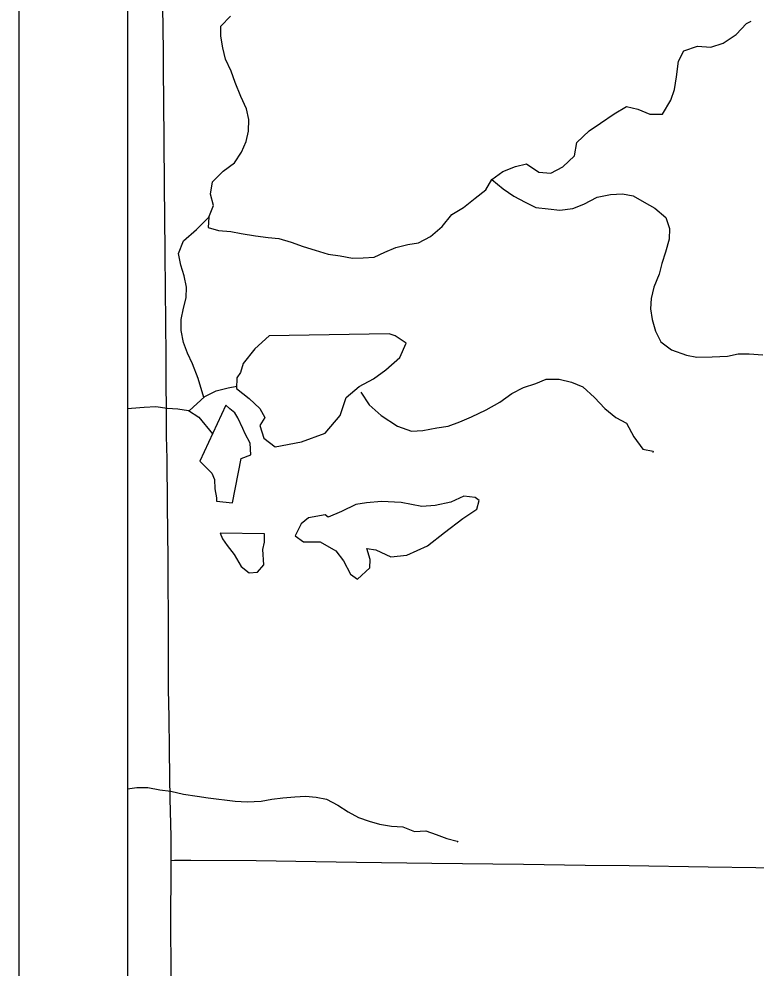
# Model space of a CAD drawing. Extents: x 0 to 34, y 0 to 22.
# Drawn here: x 2 to 2.68, y 18.065 to 18.941 of the extents above; entities that cross this region are included whole.
import ezdxf

# ---------------------------------------------------------------- set-up
doc = ezdxf.new("R2010")
doc.units = 0
for name, color, linetype in [('GM_X_City_Street', 7, 'Continuous'), ('GM_X_Corporation', 7, 'Continuous'), ('GM_X_Minor_Lake', 7, 'Continuous'), ('GM_X_Minor_River', 7, 'Continuous'), ('SH_Data', 7, 'Continuous')]:
    doc.layers.add(name, color=color, linetype=linetype)

msp = doc.modelspace()

# ---------------------------------------------------------------- linework, layer by layer
at = {"layer": 'GM_X_City_Street'}
for points in [[(2.14045, 18.05066), (2.14016, 18.1184), (2.14039, 18.14625), (2.14033, 18.16462), (2.14026, 18.18673), (2.13959, 18.22139), (2.13922, 18.24124), (2.13879, 18.26671), (2.13845, 18.29647), (2.13799, 18.32252), (2.13785, 18.36789), (2.13764, 18.44248), (2.13716, 18.49212), (2.13667, 18.53485), (2.13617, 18.5559), (2.13611, 18.5795), (2.1357, 18.6056), (2.13565, 18.62917), (2.13534, 18.66147), (2.13513, 18.69066), (2.13501, 18.7248), (2.13451, 18.75834), (2.13435, 18.78568), (2.13385, 18.82981), (2.13369, 18.86274), (2.13334, 18.89556), (2.13337, 18.91108), (2.13283, 18.95209)], [(2.14033, 18.16462), (2.14348, 18.16464), (2.1585, 18.16475), (2.21874, 18.16441), (2.27403, 18.16354), (2.31132, 18.1631), (2.38086, 18.16198), (2.46536, 18.16122), (2.52248, 18.16027), (2.56287, 18.1599), (2.6358, 18.15866), (2.67992, 18.15809), (2.73088, 18.15732), (2.78357, 18.15679), (2.84181, 18.15642), (2.86229, 18.1562), (2.87364, 18.15642), (2.87815, 18.15651)]]:
    msp.add_lwpolyline(points, dxfattribs=at)
at = {"layer": 'GM_X_Corporation'}
msp.add_lwpolyline([(5.01979, 20.9), (2.1, 20.9), (2.1, 17.48755)], dxfattribs=at)
msp.add_lwpolyline([(5.01979, 20.9), (2.1, 20.9), (2.1, 17.48755)], dxfattribs=at)
at = {"layer": 'GM_X_Minor_Lake'}
for p, q in [((2.34162, 18.65011), (2.23073, 18.6485)), ((2.19073, 18.58447), (2.16691, 18.5327)), ((2.33448, 18.49568), (2.32049, 18.49444)), ((2.22647, 18.46565), (2.18559, 18.46647))]:
    msp.add_line(p, q, dxfattribs=at)
for points in [[(2.23073, 18.6485), (2.21758, 18.63626), (2.20671, 18.6229), (2.2045, 18.61454), (2.20113, 18.60958), (2.20083, 18.59972), (2.21226, 18.5907), (2.22217, 18.5813), (2.22678, 18.57299), (2.22229, 18.56575), (2.22579, 18.55402), (2.23645, 18.54613), (2.26064, 18.55049), (2.28252, 18.55863), (2.2964, 18.57504), (2.30195, 18.59139), (2.31398, 18.60173), (2.32718, 18.60866), (2.33847, 18.61709), (2.35125, 18.62856), (2.3572, 18.64151), (2.34693, 18.64825), (2.34162, 18.65011)], [(2.16691, 18.5327), (2.17797, 18.52179), (2.18029, 18.51574), (2.18073, 18.5074), (2.18231, 18.49907), (2.18233, 18.49603), (2.19711, 18.49425), (2.20511, 18.53527), (2.21379, 18.53875), (2.21333, 18.54937), (2.20872, 18.55806), (2.20641, 18.56297), (2.2018, 18.5728), (2.19911, 18.57733), (2.19454, 18.58109), (2.19073, 18.58447)], [(2.32049, 18.49444), (2.31066, 18.49285), (2.29747, 18.4863), (2.28539, 18.48127), (2.28235, 18.48315), (2.26723, 18.48038), (2.26046, 18.47501), (2.25487, 18.46397), (2.26248, 18.45834), (2.278, 18.45846), (2.29244, 18.45023), (2.29933, 18.4408), (2.30586, 18.42871), (2.31233, 18.42383), (2.3236, 18.43454), (2.32392, 18.44212), (2.32082, 18.45234), (2.32915, 18.45089), (2.34321, 18.44455), (2.35795, 18.44618), (2.37681, 18.45467), (2.39261, 18.46693), (2.40955, 18.47995), (2.42235, 18.48839), (2.42456, 18.49638), (2.42075, 18.49938), (2.41052, 18.50044), (2.39845, 18.49504), (2.38409, 18.49189), (2.37161, 18.49104), (2.35266, 18.49469), (2.33448, 18.49568)], [(2.18559, 18.46647), (2.1879, 18.46118), (2.19211, 18.45514), (2.19861, 18.44685), (2.20513, 18.43552), (2.21236, 18.42989), (2.21993, 18.43032), (2.22593, 18.4372), (2.22507, 18.45122), (2.22653, 18.45806), (2.22647, 18.46565)]]:
    msp.add_lwpolyline(points, dxfattribs=at)
at = {"layer": 'GM_X_Minor_River'}
for points in [[(2.17068, 18.59166), (2.16518, 18.60893), (2.16016, 18.62254), (2.15554, 18.63237), (2.15168, 18.6422), (2.1497, 18.65319), (2.14962, 18.66342), (2.15181, 18.67406), (2.15439, 18.68357), (2.15469, 18.69343), (2.15234, 18.70365), (2.14924, 18.71349), (2.14726, 18.72447), (2.15171, 18.73589), (2.16374, 18.7466), (2.17501, 18.75769), (2.17947, 18.76872), (2.17674, 18.77894), (2.17854, 18.79033), (2.18831, 18.80027), (2.19885, 18.80794), (2.2052, 18.81785), (2.20967, 18.82774), (2.21186, 18.83724), (2.21216, 18.84786), (2.20982, 18.85771), (2.20481, 18.86905), (2.19941, 18.8819), (2.19592, 18.8925), (2.19054, 18.90345), (2.18818, 18.91406), (2.18621, 18.92466), (2.18614, 18.93414), (2.19515, 18.94331)], [(2.17501, 18.75769), (2.1747, 18.7482), (2.18419, 18.74562), (2.19555, 18.74457), (2.20503, 18.74274), (2.21829, 18.74057), (2.23003, 18.73914), (2.23988, 18.73808), (2.25126, 18.73476), (2.26227, 18.73067), (2.27327, 18.72734), (2.28541, 18.72364), (2.2964, 18.72221), (2.30777, 18.72002), (2.31761, 18.72047), (2.32782, 18.72093), (2.33763, 18.72556), (2.34782, 18.72981), (2.35877, 18.73255), (2.3686, 18.73414), (2.37953, 18.73991), (2.39043, 18.7491), (2.39943, 18.76017), (2.40998, 18.7667), (2.42089, 18.77551), (2.43067, 18.78317), (2.43627, 18.79269), (2.44644, 18.79998), (2.45813, 18.80462), (2.46833, 18.80697), (2.47975, 18.79947), (2.49073, 18.79842), (2.50166, 18.80419), (2.51256, 18.81452), (2.51473, 18.82667), (2.52601, 18.83738), (2.53655, 18.84467), (2.54897, 18.85311), (2.56065, 18.86002), (2.57089, 18.85745), (2.5819, 18.85298), (2.59364, 18.85269), (2.60149, 18.86565), (2.60482, 18.87554), (2.60662, 18.88731), (2.6084, 18.90174), (2.61325, 18.91126), (2.62608, 18.91553), (2.6382, 18.91448), (2.64953, 18.91836), (2.66157, 18.92642), (2.67134, 18.93636), (2.67548, 18.93866)], [(2.43627, 18.79269), (2.44656, 18.78405), (2.45645, 18.7773), (2.46709, 18.77169), (2.47697, 18.76683), (2.48833, 18.76541), (2.49894, 18.76435), (2.51104, 18.76596), (2.52123, 18.76983), (2.53329, 18.77637), (2.54576, 18.77874), (2.55673, 18.77921), (2.56659, 18.77738), (2.57685, 18.77177), (2.58674, 18.76616), (2.59664, 18.75751), (2.60013, 18.7473), (2.59983, 18.73744), (2.59651, 18.72565), (2.59319, 18.71501), (2.59061, 18.70513), (2.58578, 18.69333), (2.58322, 18.68269), (2.58253, 18.6732), (2.58412, 18.66335), (2.58723, 18.65276), (2.59223, 18.64293), (2.60213, 18.63542), (2.61579, 18.6306), (2.62527, 18.62878), (2.63965, 18.62889), (2.65364, 18.62975), (2.66347, 18.63172), (2.67369, 18.6318), (2.68619, 18.63076)], [(2.15702, 18.57919), (2.17137, 18.59229), (2.18192, 18.59768), (2.19288, 18.60042), (2.2009, 18.60203)], [(2.31554, 18.59643), (2.3232, 18.58473), (2.33425, 18.57495), (2.34908, 18.56521), (2.36199, 18.56037), (2.37258, 18.56121), (2.38543, 18.56359), (2.39602, 18.56519), (2.40659, 18.56906), (2.41753, 18.5737), (2.4311, 18.58025), (2.44354, 18.58717), (2.45483, 18.59523), (2.46539, 18.60062), (2.47671, 18.6045), (2.48652, 18.60836), (2.49825, 18.60845), (2.50963, 18.60551), (2.52026, 18.60142), (2.53093, 18.59164), (2.54047, 18.58147), (2.55076, 18.5732), (2.56064, 18.56797), (2.56717, 18.55513), (2.57558, 18.54381), (2.58506, 18.54199), (2.58469, 18.54085)], [(2.1, 18.58127), (2.1037, 18.58153), (2.11543, 18.58275), (2.1264, 18.58322), (2.13663, 18.58178), (2.14647, 18.5811), (2.15633, 18.57965), (2.16584, 18.57328), (2.17858, 18.55806)], [(2.1, 18.23063), (2.10868, 18.23186), (2.11889, 18.23194), (2.12989, 18.22975), (2.14012, 18.22831), (2.15187, 18.22574), (2.16437, 18.22395), (2.17461, 18.22213), (2.19961, 18.21928), (2.21059, 18.21861), (2.22346, 18.21909), (2.23328, 18.22106), (2.24349, 18.22228), (2.25446, 18.22312), (2.26429, 18.22396), (2.27414, 18.22289), (2.28362, 18.22107), (2.29426, 18.21546), (2.30377, 18.20947), (2.31327, 18.20423), (2.32314, 18.20089), (2.33262, 18.19793), (2.34361, 18.19612), (2.35422, 18.19544), (2.36484, 18.19135), (2.37544, 18.19181), (2.38493, 18.18847), (2.3948, 18.18476), (2.40428, 18.18217), (2.40504, 18.18142)]]:
    msp.add_lwpolyline(points, dxfattribs=at)
at = {"layer": 'SH_Data'}
for p, q in [((2, 21), (2, 14)), ((2.1, 20.9), (2.1, 14.1))]:
    msp.add_line(p, q, dxfattribs=at)

doc.saveas('drawing.dxf')
